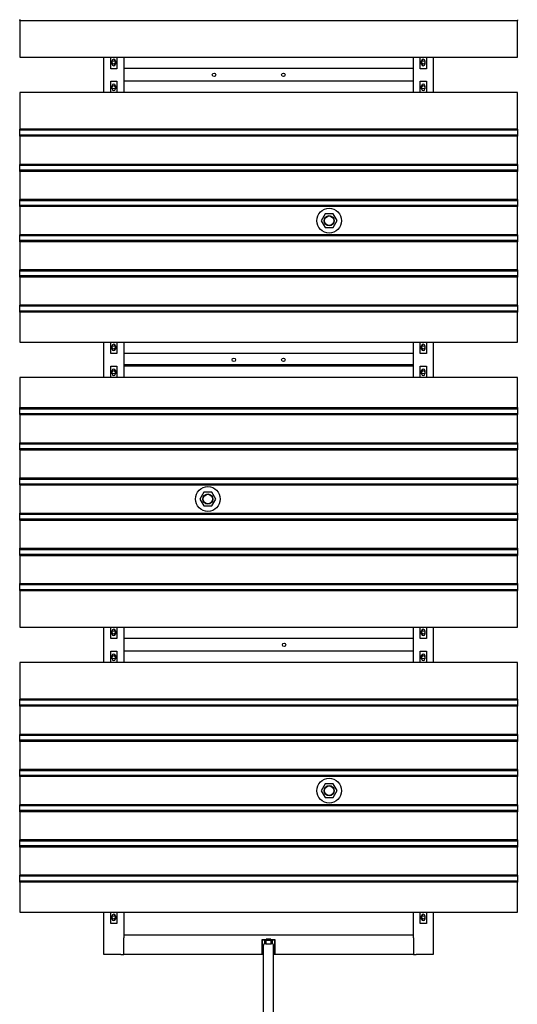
# Model space of a CAD drawing. Extents: x -89225 to 110569, y 13360 to 87647.
# Tile 289 of 478: x 35778 to 37788, y 77759 to 81732. Entities that reach past the tile are written whole.
import ezdxf

# ---------------------------------------------------------------- set-up
doc = ezdxf.new("R2010")
doc.units = 0
doc.layers.add('Iv-Lines 035', color=4, linetype='Continuous')

# ---------------------------------------------------------------- blocks, each defined once
blk = doc.blocks.new('Beluchtingselementen Bosman')
for p, q in [((1275289.4, -856329), (1275289.4, -856330.3)), ((1275289.4, -856333.1), (1275289.4, -856330.3)), ((1275289.4, -856333.8), (1275289.4, -856333.1)), ((1275289.4, -856333.1), (1277299.4, -856333.1)), ((1275289.4, -856333.8), (1275289.4, -856481.3)), ((1275289.4, -856333.8), (1277299.4, -856333.8)), ((1277299.4, -856330.3), (1277299.4, -856333.1)), ((1277299.4, -856333.1), (1277299.4, -856333.8)), ((1277299.4, -856481.3), (1277299.4, -856333.8)), ((1275289.4, -856481.3), (1277299.4, -856481.3)), ((1275629.4, -856624.5), (1275629.4, -856481.3)), ((1275656.9, -856527.9), (1275656.9, -856481.3)), ((1275681.9, -856481.3), (1275681.9, -856527.9)), ((1275709.4, -856481.3), (1275709.4, -856624.5)), ((1276879.4, -856624.5), (1276879.4, -856481.3)), ((1276906.9, -856527.9), (1276906.9, -856481.3)), ((1276931.9, -856481.3), (1276931.9, -856527.9)), ((1276959.4, -856481.3), (1276959.4, -856624.5)), ((1275662.9, -856509.3), (1275662.9, -856496.3)), ((1275675.9, -856496.3), (1275675.9, -856509.3)), ((1276912.9, -856509.3), (1276912.9, -856496.3)), ((1276925.9, -856496.3), (1276925.9, -856509.3)), ((1275681.9, -856527.9), (1275656.9, -856527.9)), ((1276879.4, -856527.8), (1275709.4, -856527.8)), ((1275709.4, -856527.8), (1275709.4, -856571.8)), ((1276879.4, -856571.8), (1276879.4, -856527.8)), ((1276931.9, -856527.9), (1276906.9, -856527.9)), ((1275656.9, -856624.5), (1275656.9, -856577.9)), ((1275656.9, -856577.9), (1275681.9, -856577.9)), ((1275662.9, -856609.5), (1275662.9, -856596.5)), ((1275675.9, -856596.5), (1275675.9, -856609.5)), ((1275681.9, -856577.9), (1275681.9, -856624.5)), ((1276879.4, -856577.8), (1275709.4, -856577.8)), ((1276906.9, -856624.5), (1276906.9, -856577.9)), ((1276906.9, -856577.9), (1276931.9, -856577.9)), ((1276912.9, -856609.5), (1276912.9, -856596.5)), ((1276925.9, -856596.5), (1276925.9, -856609.5)), ((1276931.9, -856577.9), (1276931.9, -856624.5)), ((1277299.4, -856624.5), (1275289.4, -856624.5)), ((1275289.4, -856624.5), (1275289.4, -856772)), ((1277299.4, -856772), (1277299.4, -856624.5)), ((1275289.4, -856772.7), (1275289.4, -856772)), ((1277299.4, -856772), (1275289.4, -856772)), ((1275289.4, -856775.5), (1275289.4, -856772.7)), ((1277299.4, -856772.7), (1275289.4, -856772.7)), ((1275289.4, -856775.5), (1275289.4, -856776.7)), ((1275289.4, -856778.3), (1275289.4, -856776.7)), ((1277299.4, -856776.7), (1275289.4, -856776.7)), ((1275289.4, -856794.3), (1275289.4, -856778.3)), ((1275289.4, -856795.8), (1275289.4, -856794.3)), ((1275289.4, -856795.8), (1275289.4, -856797.1)), ((1277299.4, -856795.8), (1275289.4, -856795.8)), ((1275289.4, -856799.9), (1275289.4, -856797.1)), ((1277299.4, -856772), (1277299.4, -856772.7)), ((1277299.4, -856772.7), (1277299.4, -856775.5)), ((1277299.4, -856776.7), (1277299.4, -856775.5)), ((1277299.4, -856776.7), (1277299.4, -856778.3)), ((1277299.4, -856778.3), (1277299.4, -856794.3)), ((1277299.4, -856794.3), (1277299.4, -856795.8)), ((1277299.4, -856797.1), (1277299.4, -856795.8)), ((1277299.4, -856797.1), (1277299.4, -856799.9)), ((1275289.4, -856800.6), (1275289.4, -856799.9)), ((1277299.4, -856799.9), (1275289.4, -856799.9)), ((1275289.4, -856800.6), (1275289.4, -856914)), ((1277299.4, -856800.6), (1275289.4, -856800.6)), ((1277299.4, -856799.9), (1277299.4, -856800.6)), ((1277299.4, -856914), (1277299.4, -856800.6)), ((1275289.4, -856914.7), (1275289.4, -856914)), ((1277299.4, -856914), (1275289.4, -856914)), ((1275289.4, -856917.5), (1275289.4, -856914.7)), ((1277299.4, -856914.7), (1275289.4, -856914.7)), ((1275289.4, -856917.5), (1275289.4, -856918.7)), ((1277299.4, -856914), (1277299.4, -856914.7)), ((1277299.4, -856914.7), (1277299.4, -856917.5)), ((1277299.4, -856918.7), (1277299.4, -856917.5)), ((1275289.4, -856920.3), (1275289.4, -856918.7)), ((1277299.4, -856918.7), (1275289.4, -856918.7)), ((1275289.4, -856936.3), (1275289.4, -856920.3)), ((1275289.4, -856937.8), (1275289.4, -856936.3)), ((1275289.4, -856937.8), (1275289.4, -856939.1)), ((1277299.4, -856937.8), (1275289.4, -856937.8)), ((1275289.4, -856941.9), (1275289.4, -856939.1)), ((1275289.4, -856942.6), (1275289.4, -856941.9)), ((1277299.4, -856941.9), (1275289.4, -856941.9)), ((1275289.4, -856942.6), (1275289.4, -857056)), ((1277299.4, -856942.6), (1275289.4, -856942.6)), ((1277299.4, -856918.7), (1277299.4, -856920.3)), ((1277299.4, -856920.3), (1277299.4, -856936.3)), ((1277299.4, -856936.3), (1277299.4, -856937.8)), ((1277299.4, -856939.1), (1277299.4, -856937.8)), ((1277299.4, -856939.1), (1277299.4, -856941.9)), ((1277299.4, -856941.9), (1277299.4, -856942.6)), ((1277299.4, -857056), (1277299.4, -856942.6)), ((1275289.4, -857056.7), (1275289.4, -857056)), ((1277299.4, -857056), (1275289.4, -857056)), ((1275289.4, -857059.5), (1275289.4, -857056.7)), ((1277299.4, -857056.7), (1275289.4, -857056.7)), ((1275289.4, -857059.5), (1275289.4, -857060.7)), ((1275289.4, -857062.3), (1275289.4, -857060.7)), ((1277299.4, -857060.7), (1275289.4, -857060.7)), ((1275289.4, -857078.3), (1275289.4, -857062.3)), ((1277299.4, -857056), (1277299.4, -857056.7)), ((1277299.4, -857056.7), (1277299.4, -857059.5)), ((1277299.4, -857060.7), (1277299.4, -857059.5)), ((1277299.4, -857060.7), (1277299.4, -857062.3)), ((1277299.4, -857062.3), (1277299.4, -857078.3)), ((1275289.4, -857079.8), (1275289.4, -857078.3)), ((1275289.4, -857079.8), (1275289.4, -857081.1)), ((1277299.4, -857079.8), (1275289.4, -857079.8)), ((1275289.4, -857083.9), (1275289.4, -857081.1)), ((1275289.4, -857084.6), (1275289.4, -857083.9)), ((1277299.4, -857083.9), (1275289.4, -857083.9)), ((1275289.4, -857084.6), (1275289.4, -857198)), ((1277299.4, -857084.6), (1275289.4, -857084.6)), ((1276523.4, -857113.8), (1276507.6, -857141.4)), ((1276555.2, -857113.7), (1276523.4, -857113.8)), ((1276571.2, -857141.2), (1276555.2, -857113.7)), ((1277299.4, -857078.3), (1277299.4, -857079.8)), ((1277299.4, -857081.1), (1277299.4, -857079.8)), ((1277299.4, -857081.1), (1277299.4, -857083.9)), ((1277299.4, -857083.9), (1277299.4, -857084.6)), ((1277299.4, -857198), (1277299.4, -857084.6)), ((1276507.6, -857141.4), (1276523.6, -857168.9)), ((1276555.4, -857168.8), (1276571.2, -857141.2)), ((1276523.6, -857168.9), (1276555.4, -857168.8)), ((1275289.4, -857198.7), (1275289.4, -857198)), ((1277299.4, -857198), (1275289.4, -857198)), ((1275289.4, -857201.5), (1275289.4, -857198.7)), ((1277299.4, -857198.7), (1275289.4, -857198.7)), ((1275289.4, -857201.5), (1275289.4, -857202.7)), ((1275289.4, -857204.3), (1275289.4, -857202.7)), ((1277299.4, -857202.7), (1275289.4, -857202.7)), ((1275289.4, -857220.3), (1275289.4, -857204.3)), ((1275289.4, -857221.8), (1275289.4, -857220.3)), ((1275289.4, -857221.8), (1275289.4, -857223.1)), ((1277299.4, -857221.8), (1275289.4, -857221.8)), ((1275289.4, -857225.9), (1275289.4, -857223.1)), ((1275289.4, -857226.6), (1275289.4, -857225.9)), ((1277299.4, -857225.9), (1275289.4, -857225.9)), ((1275289.4, -857226.6), (1275289.4, -857340)), ((1277299.4, -857226.6), (1275289.4, -857226.6)), ((1277299.4, -857198), (1277299.4, -857198.7)), ((1277299.4, -857198.7), (1277299.4, -857201.5)), ((1277299.4, -857202.7), (1277299.4, -857201.5)), ((1277299.4, -857202.7), (1277299.4, -857204.3)), ((1277299.4, -857204.3), (1277299.4, -857220.3)), ((1277299.4, -857220.3), (1277299.4, -857221.8)), ((1277299.4, -857223.1), (1277299.4, -857221.8)), ((1277299.4, -857223.1), (1277299.4, -857225.9)), ((1277299.4, -857225.9), (1277299.4, -857226.6)), ((1277299.4, -857340), (1277299.4, -857226.6)), ((1275289.4, -857340.7), (1275289.4, -857340)), ((1277299.4, -857340), (1275289.4, -857340)), ((1275289.4, -857343.5), (1275289.4, -857340.7)), ((1277299.4, -857340.7), (1275289.4, -857340.7)), ((1275289.4, -857343.5), (1275289.4, -857344.7)), ((1275289.4, -857346.3), (1275289.4, -857344.7)), ((1277299.4, -857344.7), (1275289.4, -857344.7)), ((1275289.4, -857362.3), (1275289.4, -857346.3)), ((1277299.4, -857340), (1277299.4, -857340.7)), ((1277299.4, -857340.7), (1277299.4, -857343.5)), ((1277299.4, -857344.7), (1277299.4, -857343.5)), ((1277299.4, -857344.7), (1277299.4, -857346.3)), ((1277299.4, -857346.3), (1277299.4, -857362.3)), ((1275289.4, -857363.8), (1275289.4, -857362.3)), ((1275289.4, -857363.8), (1275289.4, -857365.1)), ((1277299.4, -857363.8), (1275289.4, -857363.8)), ((1275289.4, -857367.9), (1275289.4, -857365.1)), ((1275289.4, -857368.6), (1275289.4, -857367.9)), ((1277299.4, -857367.9), (1275289.4, -857367.9)), ((1275289.4, -857368.6), (1275289.4, -857482)), ((1277299.4, -857368.6), (1275289.4, -857368.6)), ((1277299.4, -857362.3), (1277299.4, -857363.8)), ((1277299.4, -857365.1), (1277299.4, -857363.8)), ((1277299.4, -857365.1), (1277299.4, -857367.9)), ((1277299.4, -857367.9), (1277299.4, -857368.6)), ((1277299.4, -857482), (1277299.4, -857368.6)), ((1275289.4, -857482.7), (1275289.4, -857482)), ((1277299.4, -857482), (1275289.4, -857482)), ((1275289.4, -857485.5), (1275289.4, -857482.7)), ((1277299.4, -857482.7), (1275289.4, -857482.7)), ((1275289.4, -857485.5), (1275289.4, -857486.7)), ((1275289.4, -857488.3), (1275289.4, -857486.7)), ((1277299.4, -857486.7), (1275289.4, -857486.7)), ((1275289.4, -857504.3), (1275289.4, -857488.3)), ((1275289.4, -857505.8), (1275289.4, -857504.3)), ((1275289.4, -857505.8), (1275289.4, -857507.1)), ((1277299.4, -857505.8), (1275289.4, -857505.8)), ((1275289.4, -857509.9), (1275289.4, -857507.1)), ((1275289.4, -857510.6), (1275289.4, -857509.9)), ((1277299.4, -857509.9), (1275289.4, -857509.9)), ((1275289.4, -857510.6), (1275289.4, -857631.3)), ((1277299.4, -857510.6), (1275289.4, -857510.6)), ((1277299.4, -857482), (1277299.4, -857482.7)), ((1277299.4, -857482.7), (1277299.4, -857485.5)), ((1277299.4, -857486.7), (1277299.4, -857485.5)), ((1277299.4, -857486.7), (1277299.4, -857488.3)), ((1277299.4, -857488.3), (1277299.4, -857504.3)), ((1277299.4, -857504.3), (1277299.4, -857505.8)), ((1277299.4, -857507.1), (1277299.4, -857505.8)), ((1277299.4, -857507.1), (1277299.4, -857509.9)), ((1277299.4, -857509.9), (1277299.4, -857510.6)), ((1277299.4, -857631.3), (1277299.4, -857510.6)), ((1275289.4, -857631.3), (1277299.4, -857631.3)), ((1275629.4, -857774.5), (1275629.4, -857631.3)), ((1275656.9, -857677.9), (1275656.9, -857631.3)), ((1275681.9, -857631.3), (1275681.9, -857677.9)), ((1275709.4, -857631.3), (1275709.4, -857774.5)), ((1276879.4, -857774.5), (1276879.4, -857631.3)), ((1276906.9, -857677.9), (1276906.9, -857631.3)), ((1276931.9, -857631.3), (1276931.9, -857677.9)), ((1276959.4, -857631.3), (1276959.4, -857774.5)), ((1275662.9, -857659.3), (1275662.9, -857646.3)), ((1275675.9, -857646.3), (1275675.9, -857659.3)), ((1276912.9, -857659.3), (1276912.9, -857646.3)), ((1276925.9, -857646.3), (1276925.9, -857659.3)), ((1275681.9, -857677.9), (1275656.9, -857677.9)), ((1276879.4, -857677.8), (1275709.4, -857677.8)), ((1275709.4, -857677.8), (1275709.4, -857721.8)), ((1276879.4, -857721.8), (1276879.4, -857677.8)), ((1276931.9, -857677.9), (1276906.9, -857677.9)), ((1275656.9, -857774.5), (1275656.9, -857727.9)), ((1275656.9, -857727.9), (1275681.9, -857727.9)), ((1275662.9, -857759.5), (1275662.9, -857746.5)), ((1275675.9, -857746.5), (1275675.9, -857759.5)), ((1275681.9, -857727.9), (1275681.9, -857774.5)), ((1275709.4, -857721.8), (1276879.4, -857721.8)), ((1275709.4, -857724.8), (1276879.4, -857724.8)), ((1276879.4, -857727.8), (1275709.4, -857727.8)), ((1276906.9, -857774.5), (1276906.9, -857727.9)), ((1276906.9, -857727.9), (1276931.9, -857727.9)), ((1276912.9, -857759.5), (1276912.9, -857746.5)), ((1276925.9, -857746.5), (1276925.9, -857759.5)), ((1276931.9, -857727.9), (1276931.9, -857774.5)), ((1277299.4, -857774.5), (1275289.4, -857774.5)), ((1275289.4, -857774.5), (1275289.4, -857895.2)), ((1277299.4, -857895.2), (1277299.4, -857774.5)), ((1275289.4, -857895.9), (1275289.4, -857895.2)), ((1275289.4, -857895.2), (1277299.4, -857895.2)), ((1275289.4, -857898.7), (1275289.4, -857895.9)), ((1275289.4, -857895.9), (1277299.4, -857895.9)), ((1275289.4, -857898.7), (1275289.4, -857899.9)), ((1275289.4, -857901.5), (1275289.4, -857899.9)), ((1275289.4, -857899.9), (1277299.4, -857899.9)), ((1275289.4, -857917.5), (1275289.4, -857901.5)), ((1277299.4, -857895.2), (1277299.4, -857895.9)), ((1277299.4, -857895.9), (1277299.4, -857898.7)), ((1277299.4, -857899.9), (1277299.4, -857898.7)), ((1277299.4, -857899.9), (1277299.4, -857901.5)), ((1277299.4, -857901.5), (1277299.4, -857917.5)), ((1275289.4, -857919), (1275289.4, -857917.5)), ((1275289.4, -857919), (1275289.4, -857920.3)), ((1275289.4, -857919), (1277299.4, -857919)), ((1275289.4, -857923.1), (1275289.4, -857920.3)), ((1275289.4, -857923.8), (1275289.4, -857923.1)), ((1275289.4, -857923.1), (1277299.4, -857923.1)), ((1275289.4, -857923.8), (1275289.4, -858037.2)), ((1275289.4, -857923.8), (1277299.4, -857923.8)), ((1277299.4, -857917.5), (1277299.4, -857919)), ((1277299.4, -857920.3), (1277299.4, -857919)), ((1277299.4, -857920.3), (1277299.4, -857923.1)), ((1277299.4, -857923.1), (1277299.4, -857923.8)), ((1277299.4, -858037.2), (1277299.4, -857923.8)), ((1275289.4, -858037.9), (1275289.4, -858037.2)), ((1275289.4, -858037.2), (1277299.4, -858037.2)), ((1275289.4, -858040.7), (1275289.4, -858037.9)), ((1275289.4, -858037.9), (1277299.4, -858037.9)), ((1275289.4, -858040.7), (1275289.4, -858041.9)), ((1275289.4, -858043.5), (1275289.4, -858041.9)), ((1275289.4, -858041.9), (1277299.4, -858041.9)), ((1275289.4, -858059.5), (1275289.4, -858043.5)), ((1275289.4, -858061), (1275289.4, -858059.5)), ((1275289.4, -858061), (1275289.4, -858062.3)), ((1275289.4, -858061), (1277299.4, -858061)), ((1275289.4, -858065.1), (1275289.4, -858062.3)), ((1275289.4, -858065.8), (1275289.4, -858065.1)), ((1275289.4, -858065.1), (1277299.4, -858065.1)), ((1275289.4, -858065.8), (1275289.4, -858179.2)), ((1275289.4, -858065.8), (1277299.4, -858065.8)), ((1277299.4, -858037.2), (1277299.4, -858037.9)), ((1277299.4, -858037.9), (1277299.4, -858040.7)), ((1277299.4, -858041.9), (1277299.4, -858040.7)), ((1277299.4, -858041.9), (1277299.4, -858043.5)), ((1277299.4, -858043.5), (1277299.4, -858059.5)), ((1277299.4, -858059.5), (1277299.4, -858061)), ((1277299.4, -858062.3), (1277299.4, -858061)), ((1277299.4, -858062.3), (1277299.4, -858065.1)), ((1277299.4, -858065.1), (1277299.4, -858065.8)), ((1277299.4, -858179.2), (1277299.4, -858065.8)), ((1275289.4, -858179.9), (1275289.4, -858179.2)), ((1275289.4, -858179.2), (1277299.4, -858179.2)), ((1275289.4, -858182.7), (1275289.4, -858179.9)), ((1275289.4, -858179.9), (1277299.4, -858179.9)), ((1275289.4, -858182.7), (1275289.4, -858183.9)), ((1275289.4, -858185.5), (1275289.4, -858183.9)), ((1275289.4, -858183.9), (1277299.4, -858183.9)), ((1275289.4, -858201.5), (1275289.4, -858185.5)), ((1277299.4, -858179.2), (1277299.4, -858179.9)), ((1277299.4, -858179.9), (1277299.4, -858182.7)), ((1277299.4, -858183.9), (1277299.4, -858182.7)), ((1277299.4, -858183.9), (1277299.4, -858185.5)), ((1277299.4, -858185.5), (1277299.4, -858201.5)), ((1275289.4, -858203), (1275289.4, -858201.5)), ((1275289.4, -858203), (1275289.4, -858204.3)), ((1275289.4, -858203), (1277299.4, -858203)), ((1275289.4, -858207.1), (1275289.4, -858204.3)), ((1275289.4, -858207.8), (1275289.4, -858207.1)), ((1275289.4, -858207.1), (1277299.4, -858207.1)), ((1275289.4, -858207.8), (1275289.4, -858321.2)), ((1275289.4, -858207.8), (1277299.4, -858207.8)), ((1277299.4, -858201.5), (1277299.4, -858203)), ((1277299.4, -858204.3), (1277299.4, -858203)), ((1277299.4, -858204.3), (1277299.4, -858207.1)), ((1277299.4, -858207.1), (1277299.4, -858207.8)), ((1277299.4, -858321.2), (1277299.4, -858207.8)), ((1276033.4, -858237), (1276017.6, -858264.6)), ((1276017.6, -858264.6), (1276033.6, -858292.1)), ((1276065.2, -858236.9), (1276033.4, -858237)), ((1276081.2, -858264.4), (1276065.2, -858236.9)), ((1276065.4, -858292), (1276081.2, -858264.4)), ((1276033.6, -858292.1), (1276065.4, -858292)), ((1275289.4, -858321.9), (1275289.4, -858321.2)), ((1275289.4, -858321.2), (1277299.4, -858321.2)), ((1275289.4, -858324.7), (1275289.4, -858321.9)), ((1275289.4, -858321.9), (1277299.4, -858321.9)), ((1275289.4, -858324.7), (1275289.4, -858325.9)), ((1275289.4, -858327.5), (1275289.4, -858325.9)), ((1275289.4, -858325.9), (1277299.4, -858325.9)), ((1275289.4, -858343.5), (1275289.4, -858327.5)), ((1275289.4, -858345), (1275289.4, -858343.5)), ((1275289.4, -858345), (1275289.4, -858346.3)), ((1275289.4, -858345), (1277299.4, -858345)), ((1275289.4, -858349.1), (1275289.4, -858346.3)), ((1277299.4, -858321.2), (1277299.4, -858321.9)), ((1277299.4, -858321.9), (1277299.4, -858324.7)), ((1277299.4, -858325.9), (1277299.4, -858324.7)), ((1277299.4, -858325.9), (1277299.4, -858327.5)), ((1277299.4, -858327.5), (1277299.4, -858343.5)), ((1277299.4, -858343.5), (1277299.4, -858345)), ((1277299.4, -858346.3), (1277299.4, -858345)), ((1277299.4, -858346.3), (1277299.4, -858349.1)), ((1275289.4, -858349.8), (1275289.4, -858349.1)), ((1275289.4, -858349.1), (1277299.4, -858349.1)), ((1275289.4, -858349.8), (1275289.4, -858463.2)), ((1275289.4, -858349.8), (1277299.4, -858349.8)), ((1277299.4, -858349.1), (1277299.4, -858349.8)), ((1277299.4, -858463.2), (1277299.4, -858349.8)), ((1275289.4, -858463.9), (1275289.4, -858463.2)), ((1275289.4, -858463.2), (1277299.4, -858463.2)), ((1275289.4, -858466.7), (1275289.4, -858463.9)), ((1275289.4, -858463.9), (1277299.4, -858463.9)), ((1275289.4, -858466.7), (1275289.4, -858467.9)), ((1275289.4, -858469.5), (1275289.4, -858467.9)), ((1275289.4, -858467.9), (1277299.4, -858467.9)), ((1277299.4, -858463.2), (1277299.4, -858463.9)), ((1277299.4, -858463.9), (1277299.4, -858466.7)), ((1277299.4, -858467.9), (1277299.4, -858466.7)), ((1277299.4, -858467.9), (1277299.4, -858469.5)), ((1275289.4, -858485.5), (1275289.4, -858469.5)), ((1275289.4, -858487), (1275289.4, -858485.5)), ((1275289.4, -858487), (1275289.4, -858488.3)), ((1275289.4, -858487), (1277299.4, -858487)), ((1275289.4, -858491.1), (1275289.4, -858488.3)), ((1275289.4, -858491.8), (1275289.4, -858491.1)), ((1275289.4, -858491.1), (1277299.4, -858491.1)), ((1275289.4, -858491.8), (1275289.4, -858605.2)), ((1275289.4, -858491.8), (1277299.4, -858491.8)), ((1277299.4, -858469.5), (1277299.4, -858485.5)), ((1277299.4, -858485.5), (1277299.4, -858487)), ((1277299.4, -858488.3), (1277299.4, -858487)), ((1277299.4, -858488.3), (1277299.4, -858491.1)), ((1277299.4, -858491.1), (1277299.4, -858491.8)), ((1277299.4, -858605.2), (1277299.4, -858491.8)), ((1275289.4, -858605.9), (1275289.4, -858605.2)), ((1275289.4, -858605.2), (1277299.4, -858605.2)), ((1275289.4, -858608.7), (1275289.4, -858605.9)), ((1275289.4, -858605.9), (1277299.4, -858605.9)), ((1275289.4, -858608.7), (1275289.4, -858609.9)), ((1275289.4, -858611.5), (1275289.4, -858609.9)), ((1275289.4, -858609.9), (1277299.4, -858609.9)), ((1275289.4, -858627.5), (1275289.4, -858611.5)), ((1277299.4, -858605.2), (1277299.4, -858605.9)), ((1277299.4, -858605.9), (1277299.4, -858608.7)), ((1277299.4, -858609.9), (1277299.4, -858608.7)), ((1277299.4, -858609.9), (1277299.4, -858611.5)), ((1277299.4, -858611.5), (1277299.4, -858627.5)), ((1275289.4, -858629), (1275289.4, -858627.5)), ((1275289.4, -858629), (1275289.4, -858630.3)), ((1275289.4, -858629), (1277299.4, -858629)), ((1275289.4, -858633.1), (1275289.4, -858630.3)), ((1275289.4, -858633.8), (1275289.4, -858633.1)), ((1275289.4, -858633.1), (1277299.4, -858633.1)), ((1275289.4, -858633.8), (1275289.4, -858781.3)), ((1275289.4, -858633.8), (1277299.4, -858633.8)), ((1277299.4, -858627.5), (1277299.4, -858629)), ((1277299.4, -858630.3), (1277299.4, -858629)), ((1277299.4, -858630.3), (1277299.4, -858633.1)), ((1277299.4, -858633.1), (1277299.4, -858633.8)), ((1277299.4, -858781.3), (1277299.4, -858633.8)), ((1275289.4, -858781.3), (1277299.4, -858781.3)), ((1275629.4, -858924.5), (1275629.4, -858781.3)), ((1275656.9, -858827.9), (1275656.9, -858781.3)), ((1275681.9, -858781.3), (1275681.9, -858827.9)), ((1275709.4, -858781.3), (1275709.4, -858924.5)), ((1276879.4, -858924.5), (1276879.4, -858781.3)), ((1276906.9, -858827.9), (1276906.9, -858781.3)), ((1276931.9, -858781.3), (1276931.9, -858827.9)), ((1276959.4, -858781.3), (1276959.4, -858924.5)), ((1275662.9, -858809.3), (1275662.9, -858796.3)), ((1275675.9, -858796.3), (1275675.9, -858809.3)), ((1276912.9, -858809.3), (1276912.9, -858796.3)), ((1276925.9, -858796.3), (1276925.9, -858809.3)), ((1275681.9, -858827.9), (1275656.9, -858827.9)), ((1276879.4, -858827.8), (1275709.4, -858827.8)), ((1275709.4, -858827.8), (1275709.4, -858871.8)), ((1276879.4, -858871.8), (1276879.4, -858827.8)), ((1276931.9, -858827.9), (1276906.9, -858827.9)), ((1275656.9, -858924.5), (1275656.9, -858877.9)), ((1275656.9, -858877.9), (1275681.9, -858877.9)), ((1275662.9, -858909.5), (1275662.9, -858896.5)), ((1275675.9, -858896.5), (1275675.9, -858909.5)), ((1275681.9, -858877.9), (1275681.9, -858924.5)), ((1276879.4, -858877.8), (1275709.4, -858877.8)), ((1276906.9, -858924.5), (1276906.9, -858877.9)), ((1276906.9, -858877.9), (1276931.9, -858877.9)), ((1276912.9, -858909.5), (1276912.9, -858896.5)), ((1276925.9, -858896.5), (1276925.9, -858909.5)), ((1276931.9, -858877.9), (1276931.9, -858924.5)), ((1277299.4, -858924.5), (1275289.4, -858924.5)), ((1275289.4, -858924.5), (1275289.4, -859072)), ((1277299.4, -859072), (1277299.4, -858924.5)), ((1275289.4, -859072.7), (1275289.4, -859072)), ((1277299.4, -859072), (1275289.4, -859072)), ((1275289.4, -859075.5), (1275289.4, -859072.7)), ((1277299.4, -859072.7), (1275289.4, -859072.7)), ((1275289.4, -859075.5), (1275289.4, -859076.7)), ((1275289.4, -859078.3), (1275289.4, -859076.7)), ((1277299.4, -859076.7), (1275289.4, -859076.7)), ((1275289.4, -859094.3), (1275289.4, -859078.3)), ((1275289.4, -859095.8), (1275289.4, -859094.3)), ((1275289.4, -859095.8), (1275289.4, -859097.1)), ((1277299.4, -859095.8), (1275289.4, -859095.8)), ((1275289.4, -859099.9), (1275289.4, -859097.1)), ((1275289.4, -859100.6), (1275289.4, -859099.9)), ((1277299.4, -859099.9), (1275289.4, -859099.9)), ((1275289.4, -859100.6), (1275289.4, -859214)), ((1277299.4, -859100.6), (1275289.4, -859100.6)), ((1277299.4, -859072), (1277299.4, -859072.7)), ((1277299.4, -859072.7), (1277299.4, -859075.5)), ((1277299.4, -859076.7), (1277299.4, -859075.5)), ((1277299.4, -859076.7), (1277299.4, -859078.3)), ((1277299.4, -859078.3), (1277299.4, -859094.3)), ((1277299.4, -859094.3), (1277299.4, -859095.8)), ((1277299.4, -859097.1), (1277299.4, -859095.8)), ((1277299.4, -859097.1), (1277299.4, -859099.9)), ((1277299.4, -859099.9), (1277299.4, -859100.6)), ((1277299.4, -859214), (1277299.4, -859100.6)), ((1275289.4, -859214.7), (1275289.4, -859214)), ((1277299.4, -859214), (1275289.4, -859214)), ((1275289.4, -859217.5), (1275289.4, -859214.7)), ((1277299.4, -859214.7), (1275289.4, -859214.7)), ((1275289.4, -859217.5), (1275289.4, -859218.7)), ((1275289.4, -859220.3), (1275289.4, -859218.7)), ((1277299.4, -859218.7), (1275289.4, -859218.7)), ((1275289.4, -859236.3), (1275289.4, -859220.3)), ((1277299.4, -859214), (1277299.4, -859214.7)), ((1277299.4, -859214.7), (1277299.4, -859217.5)), ((1277299.4, -859218.7), (1277299.4, -859217.5)), ((1277299.4, -859218.7), (1277299.4, -859220.3)), ((1277299.4, -859220.3), (1277299.4, -859236.3)), ((1275289.4, -859237.8), (1275289.4, -859236.3)), ((1275289.4, -859237.8), (1275289.4, -859239.1)), ((1277299.4, -859237.8), (1275289.4, -859237.8)), ((1275289.4, -859241.9), (1275289.4, -859239.1)), ((1275289.4, -859242.6), (1275289.4, -859241.9)), ((1277299.4, -859241.9), (1275289.4, -859241.9)), ((1275289.4, -859242.6), (1275289.4, -859356)), ((1277299.4, -859242.6), (1275289.4, -859242.6)), ((1277299.4, -859236.3), (1277299.4, -859237.8)), ((1277299.4, -859239.1), (1277299.4, -859237.8)), ((1277299.4, -859239.1), (1277299.4, -859241.9)), ((1277299.4, -859241.9), (1277299.4, -859242.6)), ((1277299.4, -859356), (1277299.4, -859242.6)), ((1275289.4, -859356.7), (1275289.4, -859356)), ((1277299.4, -859356), (1275289.4, -859356)), ((1275289.4, -859359.5), (1275289.4, -859356.7)), ((1277299.4, -859356.7), (1275289.4, -859356.7)), ((1275289.4, -859359.5), (1275289.4, -859360.7)), ((1275289.4, -859362.3), (1275289.4, -859360.7)), ((1277299.4, -859360.7), (1275289.4, -859360.7)), ((1275289.4, -859378.3), (1275289.4, -859362.3)), ((1275289.4, -859379.8), (1275289.4, -859378.3)), ((1275289.4, -859379.8), (1275289.4, -859381.1)), ((1277299.4, -859379.8), (1275289.4, -859379.8)), ((1275289.4, -859383.9), (1275289.4, -859381.1)), ((1277299.4, -859356), (1277299.4, -859356.7)), ((1277299.4, -859356.7), (1277299.4, -859359.5)), ((1277299.4, -859360.7), (1277299.4, -859359.5)), ((1277299.4, -859360.7), (1277299.4, -859362.3)), ((1277299.4, -859362.3), (1277299.4, -859378.3)), ((1277299.4, -859378.3), (1277299.4, -859379.8)), ((1277299.4, -859381.1), (1277299.4, -859379.8)), ((1277299.4, -859381.1), (1277299.4, -859383.9)), ((1275289.4, -859384.6), (1275289.4, -859383.9)), ((1277299.4, -859383.9), (1275289.4, -859383.9)), ((1275289.4, -859384.6), (1275289.4, -859498)), ((1277299.4, -859384.6), (1275289.4, -859384.6)), ((1276523.4, -859413.8), (1276507.6, -859441.4)), ((1276555.2, -859413.7), (1276523.4, -859413.8)), ((1276571.2, -859441.2), (1276555.2, -859413.7)), ((1277299.4, -859383.9), (1277299.4, -859384.6)), ((1277299.4, -859498), (1277299.4, -859384.6)), ((1276507.6, -859441.4), (1276523.6, -859468.9)), ((1276555.4, -859468.8), (1276571.2, -859441.2)), ((1275289.4, -859498.7), (1275289.4, -859498)), ((1277299.4, -859498), (1275289.4, -859498)), ((1275289.4, -859501.5), (1275289.4, -859498.7)), ((1277299.4, -859498.7), (1275289.4, -859498.7)), ((1276523.6, -859468.9), (1276555.4, -859468.8)), ((1277299.4, -859498), (1277299.4, -859498.7)), ((1277299.4, -859498.7), (1277299.4, -859501.5)), ((1275289.4, -859501.5), (1275289.4, -859502.7)), ((1275289.4, -859504.3), (1275289.4, -859502.7)), ((1277299.4, -859502.7), (1275289.4, -859502.7)), ((1275289.4, -859520.3), (1275289.4, -859504.3)), ((1275289.4, -859521.8), (1275289.4, -859520.3)), ((1275289.4, -859521.8), (1275289.4, -859523.1)), ((1277299.4, -859521.8), (1275289.4, -859521.8)), ((1275289.4, -859525.9), (1275289.4, -859523.1)), ((1275289.4, -859526.6), (1275289.4, -859525.9)), ((1277299.4, -859525.9), (1275289.4, -859525.9)), ((1275289.4, -859526.6), (1275289.4, -859640)), ((1277299.4, -859526.6), (1275289.4, -859526.6)), ((1277299.4, -859502.7), (1277299.4, -859501.5)), ((1277299.4, -859502.7), (1277299.4, -859504.3)), ((1277299.4, -859504.3), (1277299.4, -859520.3)), ((1277299.4, -859520.3), (1277299.4, -859521.8)), ((1277299.4, -859523.1), (1277299.4, -859521.8)), ((1277299.4, -859523.1), (1277299.4, -859525.9)), ((1277299.4, -859525.9), (1277299.4, -859526.6)), ((1277299.4, -859640), (1277299.4, -859526.6)), ((1275289.4, -859640.7), (1275289.4, -859640)), ((1277299.4, -859640), (1275289.4, -859640)), ((1275289.4, -859643.5), (1275289.4, -859640.7)), ((1277299.4, -859640.7), (1275289.4, -859640.7)), ((1275289.4, -859643.5), (1275289.4, -859644.7)), ((1275289.4, -859646.3), (1275289.4, -859644.7)), ((1277299.4, -859644.7), (1275289.4, -859644.7)), ((1275289.4, -859662.3), (1275289.4, -859646.3)), ((1277299.4, -859640), (1277299.4, -859640.7)), ((1277299.4, -859640.7), (1277299.4, -859643.5)), ((1277299.4, -859644.7), (1277299.4, -859643.5)), ((1277299.4, -859644.7), (1277299.4, -859646.3)), ((1277299.4, -859646.3), (1277299.4, -859662.3)), ((1275289.4, -859663.8), (1275289.4, -859662.3)), ((1275289.4, -859663.8), (1275289.4, -859665.1)), ((1277299.4, -859663.8), (1275289.4, -859663.8)), ((1275289.4, -859667.9), (1275289.4, -859665.1)), ((1275289.4, -859668.6), (1275289.4, -859667.9)), ((1277299.4, -859667.9), (1275289.4, -859667.9)), ((1275289.4, -859668.6), (1275289.4, -859782)), ((1277299.4, -859668.6), (1275289.4, -859668.6)), ((1277299.4, -859662.3), (1277299.4, -859663.8)), ((1277299.4, -859665.1), (1277299.4, -859663.8)), ((1277299.4, -859665.1), (1277299.4, -859667.9)), ((1277299.4, -859667.9), (1277299.4, -859668.6)), ((1277299.4, -859782), (1277299.4, -859668.6)), ((1275289.4, -859782.7), (1275289.4, -859782)), ((1277299.4, -859782), (1275289.4, -859782)), ((1275289.4, -859785.5), (1275289.4, -859782.7)), ((1277299.4, -859782.7), (1275289.4, -859782.7)), ((1275289.4, -859785.5), (1275289.4, -859786.7)), ((1275289.4, -859788.3), (1275289.4, -859786.7)), ((1277299.4, -859786.7), (1275289.4, -859786.7)), ((1275289.4, -859804.3), (1275289.4, -859788.3)), ((1275289.4, -859805.8), (1275289.4, -859804.3)), ((1275289.4, -859805.8), (1275289.4, -859807.1)), ((1277299.4, -859805.8), (1275289.4, -859805.8)), ((1275289.4, -859809.9), (1275289.4, -859807.1)), ((1275289.4, -859810.6), (1275289.4, -859809.9)), ((1277299.4, -859809.9), (1275289.4, -859809.9)), ((1275289.4, -859810.6), (1275289.4, -859931.3)), ((1277299.4, -859810.6), (1275289.4, -859810.6)), ((1277299.4, -859782), (1277299.4, -859782.7)), ((1277299.4, -859782.7), (1277299.4, -859785.5)), ((1277299.4, -859786.7), (1277299.4, -859785.5)), ((1277299.4, -859786.7), (1277299.4, -859788.3)), ((1277299.4, -859788.3), (1277299.4, -859804.3)), ((1277299.4, -859804.3), (1277299.4, -859805.8)), ((1277299.4, -859807.1), (1277299.4, -859805.8)), ((1277299.4, -859807.1), (1277299.4, -859809.9)), ((1277299.4, -859809.9), (1277299.4, -859810.6)), ((1277299.4, -859931.3), (1277299.4, -859810.6)), ((1275289.4, -859931.3), (1277299.4, -859931.3)), ((1275629.4, -860102.8), (1275629.4, -859931.3)), ((1275656.9, -859977.9), (1275656.9, -859931.3)), ((1275681.9, -859931.3), (1275681.9, -859977.9)), ((1275709.4, -859931.3), (1275709.4, -860022.8)), ((1276879.4, -860022.8), (1276879.4, -859931.3)), ((1276906.9, -859977.9), (1276906.9, -859931.3)), ((1276931.9, -859931.3), (1276931.9, -859977.9)), ((1276959.4, -859931.3), (1276959.4, -860102.8)), ((1275681.9, -859977.9), (1275656.9, -859977.9)), ((1275662.9, -859959.3), (1275662.9, -859946.3)), ((1275675.9, -859946.3), (1275675.9, -859959.3)), ((1276931.9, -859977.9), (1276906.9, -859977.9)), ((1276912.9, -859959.3), (1276912.9, -859946.3)), ((1276925.9, -859946.3), (1276925.9, -859959.3)), ((1275709.4, -860022.8), (1276879.4, -860022.8)), ((1275709.4, -860022.8), (1275709.4, -860034.8)), ((1275709.4, -860102.8), (1275709.4, -860034.8)), ((1276268.4, -860102.8), (1276268.4, -860041.8)), ((1276268.4, -860041.8), (1276284.4, -860041.8)), ((1276269.4, -860042.8), (1276269.4, -860102.8)), ((1276269.4, -860042.8), (1276279.4, -860042.8)), ((1276279.4, -860057), (1276279.4, -860042.8)), ((1276283.4, -860056.4), (1276282.4, -860056.4)), ((1276283.4, -860060.9), (1276283.4, -860056.4)), ((1276304.4, -860040.6), (1276284.4, -860040.6)), ((1276284.4, -860045.9), (1276284.4, -860040.6)), ((1276304.4, -860045.9), (1276284.4, -860045.9)), ((1276284.4, -860060.9), (1276284.4, -860045.9)), ((1276304.4, -860040.6), (1276304.4, -860045.9)), ((1276304.4, -860041.8), (1276320.4, -860041.8)), ((1276304.4, -860045.9), (1276304.4, -860060.9)), ((1276306.4, -860056.4), (1276305.4, -860056.4)), ((1276305.4, -860056.4), (1276305.4, -860060.9)), ((1276309.4, -860042.8), (1276309.4, -860057)), ((1276309.4, -860042.8), (1276319.4, -860042.8)), ((1276319.4, -860102.8), (1276319.4, -860042.8)), ((1276320.4, -860041.8), (1276320.4, -860102.8)), ((1276879.4, -860034.8), (1276879.4, -860022.8)), ((1276879.4, -860034.8), (1276879.4, -860102.8)), ((1276274.4, -860390.6), (1276274.4, -860064.4)), ((1276305.4, -860060.9), (1276283.4, -860060.9)), ((1276314.4, -860390.6), (1276314.4, -860064.4)), ((1275697.4, -860102.8), (1275629.4, -860102.8)), ((1275697.4, -860102.8), (1275709.4, -860102.8)), ((1276268.4, -860102.8), (1275709.4, -860102.8)), ((1276268.4, -860102.8), (1276269.4, -860102.8)), ((1276274.4, -860102.8), (1276269.4, -860102.8)), ((1276319.4, -860102.8), (1276314.4, -860102.8)), ((1276319.4, -860102.8), (1276320.4, -860102.8)), ((1276879.4, -860102.8), (1276320.4, -860102.8)), ((1276879.4, -860102.8), (1276891.4, -860102.8)), ((1276959.4, -860102.8), (1276891.4, -860102.8))]:
    blk.add_line(p, q)
for centre, radius in [((1275669.4, -856502.8), 6.5), ((1276919.4, -856502.8), 6.5), ((1276074.4, -856552.8), 7), ((1276354.4, -856552.8), 7), ((1275669.4, -856602.8), 6.5), ((1276919.4, -856602.8), 6.5), ((1276539.4, -857141.3), 50), ((1276539.4, -857141.3), 20.5), ((1276539.4, -857141.3), 19), ((1275669.4, -857652.8), 6.5), ((1276919.4, -857652.8), 6.5), ((1276154.4, -857702.8), 7), ((1276354.4, -857702.8), 7), ((1275669.4, -857752.8), 6.5), ((1276919.4, -857752.8), 6.5), ((1276049.4, -858264.5), 50), ((1276049.4, -858264.5), 20.5), ((1276049.4, -858264.5), 19), ((1275669.4, -858802.8), 6.5), ((1276919.4, -858802.8), 6.5), ((1276357.4, -858852.8), 7), ((1275669.4, -858902.8), 6.5), ((1276919.4, -858902.8), 6.5), ((1276539.4, -859441.3), 50), ((1276539.4, -859441.3), 20.5), ((1276539.4, -859441.3), 19), ((1275669.4, -859952.8), 6.5), ((1276919.4, -859952.8), 6.5)]:
    blk.add_circle(centre, radius)
for centre, start, end in [((1275669.4, -856496.3), 360, 180), ((1275669.4, -856509.3), 180, 360), ((1276919.4, -856496.3), 0, 180), ((1276919.4, -856509.3), 180, 0), ((1275669.4, -856596.5), 0, 180), ((1276919.4, -856596.5), 360, 180), ((1275669.4, -856609.5), 180, 0), ((1276919.4, -856609.5), 180, 360), ((1275669.4, -857646.3), 360, 180), ((1275669.4, -857659.3), 180, 360), ((1276919.4, -857646.3), 0, 180), ((1276919.4, -857659.3), 180, 0), ((1275669.4, -857746.5), 0, 180), ((1276919.4, -857746.5), 360, 180), ((1275669.4, -857759.5), 180, 0), ((1276919.4, -857759.5), 180, 360), ((1275669.4, -858796.3), 360, 180), ((1275669.4, -858809.3), 180, 360), ((1276919.4, -858796.3), 0, 180), ((1276919.4, -858809.3), 180, 0), ((1275669.4, -858896.5), 0, 180), ((1276919.4, -858896.5), 360, 180), ((1275669.4, -858909.5), 180, 0), ((1276919.4, -858909.5), 180, 360), ((1275669.4, -859946.3), 360, 180), ((1275669.4, -859959.3), 180, 360), ((1276919.4, -859946.3), 0, 180), ((1276919.4, -859959.3), 180, 0)]:
    blk.add_arc(centre, 6.5, start, end)
for centre, major_axis, start_param, end_param in [((1276282.4, -860064.4), (-8, 0), 4.712389, 6.283185), ((1276306.4, -860064.4), (8, 0), 0, 1.570796)]:
    blk.add_ellipse(centre, major_axis=major_axis, ratio=0.996041, start_param=start_param, end_param=end_param)

msp = doc.modelspace()

# ---------------------------------------------------------------- block references
at = {"layer": 'Iv-Lines 035'}
msp.add_blockref('Beluchtingselementen Bosman', (-1239510.9, 938062.2), dxfattribs=at)

doc.saveas('drawing.dxf')
